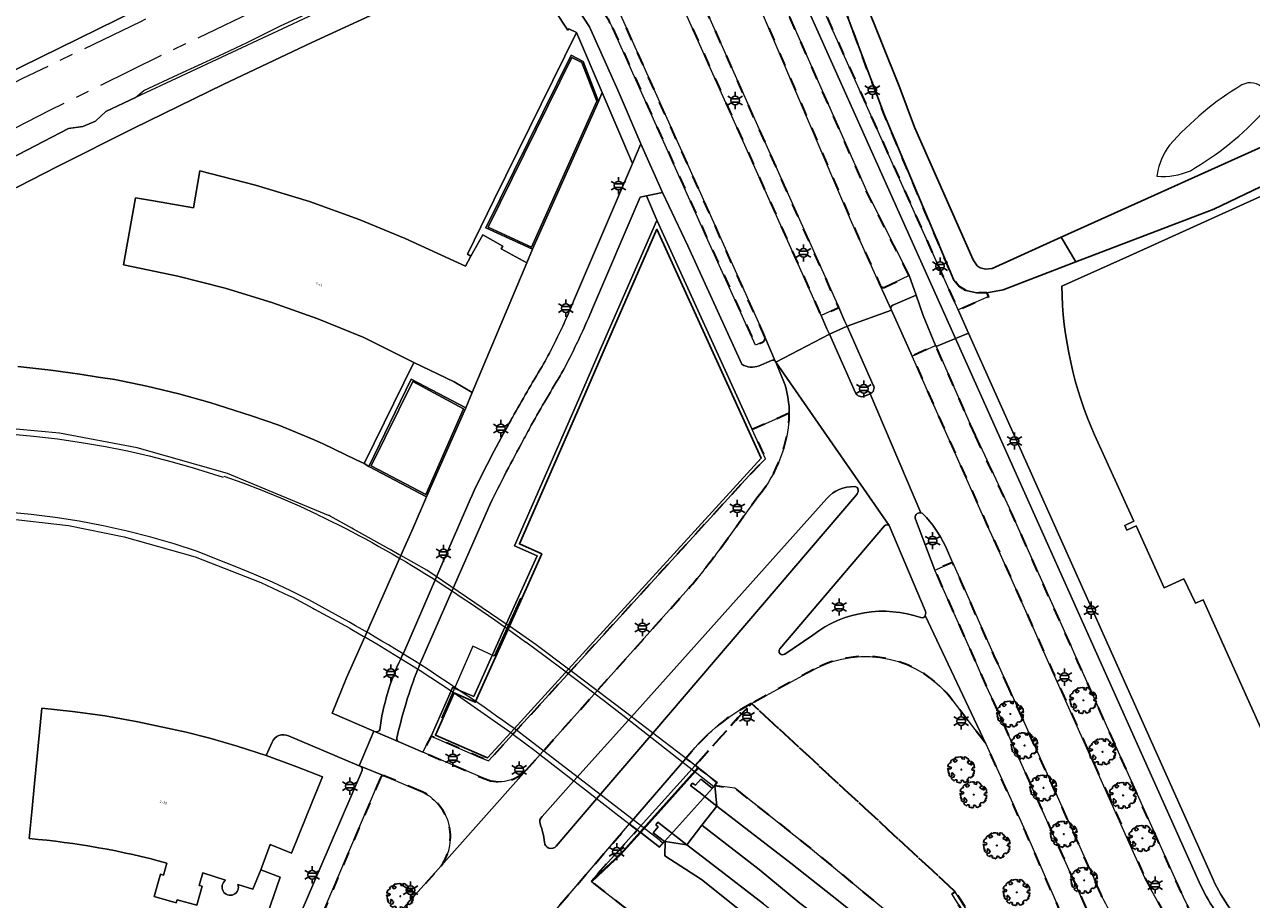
# Model space of a CAD drawing. Extents: x 105780 to 185197, y 477999 to 525027.
# Tile 279 of 562: x 108200 to 108381, y 478490 to 478619. Entities that reach past the tile are written whole.
import ezdxf
from ezdxf.enums import TextEntityAlignment as Align

# ---------------------------------------------------------------- set-up
doc = ezdxf.new("R2010")
doc.units = 0
doc.linetypes.add('AM-AS', pattern=[16, 10, -2, 2, -2])
doc.linetypes.add('XX-HIDDEN', pattern=[4, 2, -2])
for name, color, linetype, lineweight in [('B-GV-GR-BOOM-S', 252, 'Continuous', 25), ('B-GV-GR-GRAS_GAZON-G', 252, 'Continuous', 13), ('B-GV-GR-MATERIAALGRENS-G', 252, 'XX-HIDDEN', 35), ('B-RO-IE-MEUBILAIR_WEGMEUBILAIR-S', 252, 'Continuous', 25), ('B-RO-IE-TERREINAFSCHEIDING_KUNSTMATIG_HEKWERK-G', 252, 'IE-TERREINAFSCHEIDING-KUNSTMATIG', 18), ('B-RO-IE-TERREINAFSCHEIDING_KUNSTMATIG_SCHUTTING-G', 252, 'IE-TERREINAFSCHEIDING-KUNSTMATIG-DICHT', 18), ('B-WE-AM-AS_SPOOR-G', 252, 'AM-AS', 18), ('B-WE-GK-KADEMUUR-G', 252, 'Continuous', 18), ('B-WE-GW-WATERGANG_SLOOT_INSTEEK-G', 252, 'Continuous', 30), ('B-WE-KW-KUNSTWERK_STEIGER-GV', 252, 'Continuous', 18), ('B-XX-KG-KADASTRAAL_BEBOUWING-G', 252, 'Continuous', 20), ('B1-WE-GW-TALUD_KRUIN-G', 252, 'Continuous', 25), ('B1-WE-KW-KUNSTWERK_DEK-BRUG', 252, 'Continuous', 18), ('B1-WE-KW-KUNSTWERK_PERRON-GV', 252, 'Continuous', 18), ('B1-WE-OG-BEBOUWING-T18', 7, 'Continuous', 18), ('B1-WE-OG-TERREIN_ERF-GV', 252, 'Continuous', 18), ('B1-WE-OG-WEG-GV', 7, 'Continuous', 18), ('B1-WE-VH-VERHARDING_ASFALT-GV', 252, 'Continuous', 18), ('B1-WE-VH-VERHARDING_BETON-GV', 252, 'Continuous', 18), ('B1-WE-VH-VERHARDING_BETONSTRAATSTEEN-GV', 252, 'Continuous', 18), ('B1-WE-VH-VERHARDING_HALFVERHARDING-GV', 252, 'Continuous', 18), ('B1-WE-VH-VERHARDING_PUIN-GV', 252, 'Continuous', 18), ('B1-WE-VH-VERHARDING_TEGEL-GV', 252, 'Continuous', 18)]:
    doc.layers.add(name, color=color, linetype=linetype, lineweight=lineweight)
doc.styles.add('NLCS-ISO', font='NLCS-ISO.ttf')
doc.styles.add('NLCS-ISO-M200-T18', font='NLCS-ISO.ttf', dxfattribs={"height": 0.36})
doc.linetypes.add('IE-TERREINAFSCHEIDING-KUNSTMATIG', pattern='A,4,[82,NLCS.SHX,S=0.75,R=90,X=0,Y=0],4,-2', length=10)
doc.linetypes.add('IE-TERREINAFSCHEIDING-KUNSTMATIG-DICHT', pattern='A,8,-1,[82,NLCS.SHX,S=0.75,R=90,X=0,Y=0],-1', length=10)

# ---------------------------------------------------------------- blocks, each defined once
blk = doc.blocks.new('B-SIE-WEG_LICHTMAST-SO')
at = {"ltscale": 0.1}
for p, q in [((-1.1, 0.63), (-2.19, 1.27)), ((0, 1.27), (0, 2.53)), ((1.1, 0.63), (2.19, 1.27)), ((-1.1, -0.63), (-2.19, -1.27)), ((0, -1.27), (0, -2.53)), ((1.1, -0.63), (2.19, -1.27))]:
    blk.add_line(p, q, dxfattribs=at)
at = {"flags": 128}
for points in [[(-1.16, 0.5), (1.16, 0.5)], [(-1.16, -0.5), (1.16, -0.5)]]:
    blk.add_lwpolyline(points, dxfattribs=at)
at = {"ltscale": 0.1}
blk.add_circle((0, 0), 1.27, dxfattribs=at)
at = {"style": 'NLCS-ISO'}
blk.add_attdef('TYPE', text='', height=1.8, dxfattribs=at).set_placement((0, 2.53), align=Align.BOTTOM_CENTER)
blk = doc.blocks.new('B-SGR-BOOM_06')
at = {"linetype": 'Continuous', "flags": 128}
blk.add_lwpolyline([(1.08, 1.41), (1.01, 1.58), (0.88, 1.63), (0.78, 1.81), (0.51, 1.88), (0.34, 1.81), (0.44, 1.71), (0.43, 1.52), (0.09, 1.59), (0.14, 1.73), (0.07, 1.88), (-0.06, 1.84), (-0.19, 1.88), (-0.46, 1.86), (-0.6, 1.79), (-0.78, 1.83), (-1.02, 1.64), (-0.85, 1.56), (-0.8, 1.46), (-0.63, 1.37), (-0.8, 1.16), (-1.02, 1.11), (-1.17, 1.24), (-1.05, 1.29), (-1.15, 1.54), (-1.45, 1.37), (-1.6, 1.21), (-1.52, 1.14), (-1.6, 1.01), (-1.77, 0.94), (-1.89, 0.82), (-2, 0.49), (-1.55, 0.37), (-1.48, 0.22), (-1.6, 0.12), (-1.8, 0.12), (-1.84, 0.22), (-2.04, 0.15), (-1.9, -0.07), (-1.97, -0.15), (-1.89, -0.22), (-1.95, -0.4), (-1.81, -0.47), (-1.89, -0.62), (-1.77, -0.64), (-1.72, -0.68), (-1.85, -0.84), (-1.57, -1.07), (-1.47, -0.97), (-1.38, -0.79), (-1.45, -0.7), (-1.37, -0.47), (-1.25, -0.54), (-1.12, -0.7), (-1, -0.8), (-1.12, -1.12), (-1.37, -1.17), (-1.47, -1.36), (-1.33, -1.51), (-1.13, -1.56), (-1.11, -1.61), (-1.08, -1.66), (-0.93, -1.49), (-0.73, -1.49), (-0.63, -1.56), (-0.68, -1.71), (-0.68, -1.84), (-0.46, -1.89), (-0.24, -1.88), (-0.19, -1.98), (-0.09, -1.86), (0.04, -1.79), (-0.02, -1.6), (0.11, -1.56), (0.31, -1.61), (0.34, -1.84), (0.46, -1.83), (0.58, -1.89), (0.83, -1.69), (0.95, -1.74), (0.93, -1.66), (1.06, -1.59), (0.96, -1.49), (0.85, -1.46), (1.03, -1.29), (1.05, -1.19), (1.26, -1.14), (1.42, -1.22), (1.51, -1.12), (1.51, -1.05), (1.65, -1.05), (1.65, -0.95), (1.78, -0.91), (1.78, -0.82), (1.63, -0.82), (1.82, -0.64), (1.7, -0.57), (1.85, -0.62), (1.9, -0.5), (1.82, -0.37), (1.93, -0.18), (1.87, -0.1), (1.7, -0.1), (1.5, 0.03), (1.63, 0.12), (1.75, 0.34), (1.82, 0.24), (1.95, 0.29), (1.87, 0.57), (1.88, 0.75), (1.8, 0.79), (1.67, 1.06), (1.53, 1.21), (1.35, 1.04), (1.47, 0.97), (1.57, 0.72), (1.41, 0.69), (1.33, 0.85), (1.2, 0.82), (1.06, 0.92), (0.9, 1.01), (0.98, 1.07), (0.93, 1.17), (1.01, 1.27), (1.15, 1.22), (1.26, 1.29)], close=True, dxfattribs=at)
blk.add_circle((0, 0), 0.06)
at = {"style": 'NLCS-ISO'}
blk.add_attdef('SOORT', text='', height=0.3, dxfattribs=at).set_placement((0, -0.36), align=Align.TOP_CENTER)

msp = doc.modelspace()

# ---------------------------------------------------------------- linework, layer by layer
at = {"layer": 'B-GV-GR-GRAS_GAZON-G', "flags": 128}
for points in [[(108263.803, 478630.805), (108216.581, 478608.706), (108212.221, 478606.665), (108210.703, 478605.209), (108208.836, 478604.465), (108206.732, 478604.152), (108162.176, 478581.034)], [(108191.774, 478591.756), (108204.995, 478598.503), (108216.375, 478604.189), (108229.554, 478610.622), (108242.619, 478616.845), (108265.947, 478627.604)]]:
    msp.add_lwpolyline(points, dxfattribs=at)
at = {"layer": 'B-GV-GR-MATERIAALGRENS-G', "flags": 128}
for points in [[(108303.461, 478647.595), (108300.75, 478646.331), (108303.126, 478640.955), (108307.3, 478625.567), (108322.338, 478590.37), (108323.997, 478586.661), (108326.558, 478580.992)], [(108327.23, 478580.714), (108330.82, 478582.458), (108324.72, 478594.491), (108310.66, 478626.398), (108310.037, 478627.792), (108306.366, 478641.148), (108303.461, 478647.595)], [(108309.523, 478573.375), (108308.579, 478575.514), (108287.116, 478623.409), (108285.073, 478633.532)], [(108287.051, 478619.005), (108300.888, 478588.19), (108308.162, 478572.17), (108309.298, 478572.681)], [(108340.614, 478558.82), (108339.868, 478560.529), (108334.83, 478571.975), (108334.748, 478572.114), (108331.28, 478570.525), (108336.389, 478558.965), (108337.166, 478557.228), (108342.28, 478545.799), (108343.038, 478544.104), (108349.535, 478529.583), (108351.091, 478526.105), (108352.114, 478523.819), (108365.659, 478493.567)], [(108313.141, 478562.109), (108307.652, 478559.723), (108309.617, 478555.405), (108307.149, 478552.864), (108280.876, 478524.103), (108272.341, 478514.76), (108268.72, 478510.796), (108267.141, 478511.476), (108260.267, 478514.434), (108259.036, 478512.107), (108265.469, 478509.327), (108268.23, 478508.133)], [(108386.89, 478473.579), (108378.873, 478480.901), (108377.162, 478482.463), (108375.692, 478484.021), (108374.375, 478485.639), (108373.754, 478486.477), (108372.573, 478488.297), (108371.491, 478490.274), (108355.767, 478525.436), (108354.751, 478527.708), (108351.456, 478535.075), (108346.711, 478545.686), (108345.928, 478547.44), (108340.614, 478558.82)], [(108302.919, 478542.116), (108308.515, 478549.806)], [(108345.605, 478521.435), (108344.782, 478523.28), (108343.404, 478526.291), (108338.511, 478537.279), (108337.633, 478539.25), (108337.26, 478540.088), (108334.651, 478538.974), (108335.002, 478538.066), (108340.76, 478525.161), (108342.118, 478522.089), (108342.977, 478520.207), (108357.851, 478487.094)], [(108274.313, 478509.469), (108276.335, 478511.728), (108284.772, 478521.154), (108298.272, 478536.237)], [(108316.742, 478524.308), (108307.576, 478519.275), (108337.643, 478491.494), (108343.17, 478482.734), (108373.175, 478456.115), (108374.534, 478457.659), (108376.386, 478459.758), (108378.406, 478462.077), (108362.995, 478475.96), (108360.028, 478478.597)], [(108359.143, 478491.19), (108345.605, 478521.435)], [(108305.602, 478517.187), (108307.576, 478519.275)], [(108353.381, 478488.051), (108347.995, 478500.388), (108342.174, 478513.335), (108337.31, 478519.645)], [(108298.735, 478512.172), (108297.876, 478511.172), (108299.235, 478510.12), (108305.602, 478517.187)], [(108252.801, 478508.305), (108240.639, 478479.899)], [(108258.662, 478506.348), (108253.425, 478508.551), (108253.297, 478508.605)], [(108289.031, 478489.012), (108283.997, 478492.951), (108283.862, 478493.057), (108283.866, 478493.061), (108290.692, 478500.616), (108289.563, 478501.49), (108278.765, 478488.914)], [(108237.237, 478474.489), (108233.478, 478470.313), (108236.721, 478467.425), (108261.74, 478495.306)]]:
    msp.add_lwpolyline(points, dxfattribs=at)
for points in [[(108293.743, 478637.571), (108291.848, 478641.85), (108291.724, 478642.127), (108289.066, 478640.889), (108289.224, 478640.537), (108290.58, 478637.405), (108317.841, 478576.529), (108320.44, 478577.714)], [(108320.226, 478637.138), (108318.857, 478640.236), (108312.662, 478637.072), (108314.641, 478629.627), (108338.051, 478577.369), (108342.584, 478579.37), (108342.287, 478579.91), (108340.805, 478579.892), (108339.242, 478580.225), (108338.164, 478580.898), (108337.439, 478581.782), (108336.317, 478584.445), (108332.114, 478594.422), (108327.191, 478606.107), (108325.178, 478611.497), (108319.866, 478625.717), (108319.419, 478627.556), (108319.34, 478628.856), (108319.318, 478629.213), (108319.513, 478630.387), (108320.144, 478631.552), (108321.929, 478633.187)], [(108299.235, 478510.12), (108299.622, 478509.82), (108299.657, 478509.792), (108299.728, 478509.736), (108300.091, 478509.456), (108302.479, 478507.603), (108302.127, 478507.154), (108305.093, 478506.766), (108307.949, 478504.507), (108313.818, 478499.865), (108315.445, 478498.578), (108332.708, 478484.281), (108345.326, 478473.612), (108353.723, 478466.04), (108371.102, 478450.956), (108372.777, 478449.482), (108392.752, 478431.852), (108432.177, 478396.738), (108432.252, 478396.672), (108449.343, 478381.87), (108463.723, 478370.04), (108481.381, 478354.433), (108432.124, 478403.598), (108426.304, 478408.066), (108342.758, 478482.205), (108337.114, 478491.2), (108337.643, 478491.494), (108307.576, 478519.275), (108305.602, 478517.187)]]:
    msp.add_lwpolyline(points, close=True, dxfattribs=at)
for points in [[(108285.582, 478621.475, -0.0464885), (108287.051, 478619.005)], [(108326.558, 478580.992, 0.3687349), (108327.23, 478580.714)], [(108309.298, 478572.681, 0.3558743), (108309.523, 478573.375)], [(108308.515, 478549.806, 0.1667735), (108313.141, 478562.109)], [(108298.272, 478536.237, 0.0154019), (108302.919, 478542.116)], [(108337.31, 478519.645, 0.3739342), (108316.742, 478524.308)], [(108307.576, 478519.275, 0.1022215), (108298.735, 478512.172)], [(108268.23, 478508.133, 0.3139729), (108274.313, 478509.469)], [(108253.297, 478508.605, 0.4070997), (108252.801, 478508.305)], [(108261.74, 478495.306, 0.4760211), (108258.662, 478506.348)], [(108365.659, 478493.567, 0.0213043), (108369.589, 478486.519)], [(108363.979, 478484.232, -0.10548), (108359.143, 478491.19)]]:
    msp.add_lwpolyline(points, format="xyb", dxfattribs=at)
at = {"layer": 'B-RO-IE-TERREINAFSCHEIDING_KUNSTMATIG_HEKWERK-G', "flags": 128}
for points in [[(108109.641, 478533.82), (108112.716, 478535.714), (108115.816, 478537.569), (108118.939, 478539.383), (108122.086, 478541.157), (108125.255, 478542.89), (108128.439, 478544.536), (108131.659, 478546.112), (108134.913, 478547.616), (108138.2, 478549.048), (108141.517, 478550.406), (108144.871, 478551.693), (108148.262, 478552.882), (108151.685, 478553.971), (108155.14, 478554.96), (108158.621, 478555.847), (108162.128, 478556.629), (108165.655, 478557.318), (108169.198, 478557.915), (108172.756, 478558.419), (108176.326, 478558.829), (108179.93, 478559.126), (108183.541, 478559.318), (108187.155, 478559.404), (108190.771, 478559.383), (108194.385, 478559.257), (108197.963, 478559.057), (108201.534, 478558.75), (108205.093, 478558.336), (108208.639, 478557.816), (108212.168, 478557.19), (108215.401, 478556.554), (108218.615, 478555.828), (108221.807, 478555.01), (108224.974, 478554.103), (108228.115, 478553.106), (108229.553, 478552.664)], [(108243.532, 478547.145), (108240.822, 478548.399), (108238.083, 478549.589), (108235.316, 478550.715), (108232.524, 478551.775), (108229.708, 478552.769)], [(108225.755, 478541.735), (108222.324, 478542.842), (108218.86, 478543.841), (108215.366, 478544.731), (108211.847, 478545.511), (108208.304, 478546.18), (108204.749, 478546.738), (108201.179, 478547.187), (108197.596, 478547.526), (108194.005, 478547.754), (108190.408, 478547.872), (108188.594, 478547.866), (108186.78, 478547.841), (108184.967, 478547.796), (108183.154, 478547.732), (108181.342, 478547.649), (108177.744, 478547.37), (108174.156, 478546.979), (108170.582, 478546.476), (108167.026, 478545.862), (108163.49, 478545.137), (108159.986, 478544.307), (108156.509, 478543.372), (108153.062, 478542.33), (108149.649, 478541.184), (108146.272, 478539.935), (108143.03, 478538.562), (108139.809, 478537.139), (108136.609, 478535.669), (108133.432, 478534.15), (108130.279, 478532.583), (108127.275, 478531.03), (108124.291, 478529.439), (108121.327, 478527.81), (108118.384, 478526.143), (108115.463, 478524.439), (108109.072, 478520.413), (108066.378, 478492.109), (108067.282, 478491.247), (108066.68, 478490.851)], [(108242.198, 478534.563), (108239.528, 478535.899), (108236.826, 478537.17), (108234.094, 478538.376), (108231.334, 478539.515), (108228.547, 478540.587), (108225.755, 478541.735)], [(108273.434, 478534.825), (108271.729, 478531.045)], [(108271.729, 478531.045), (108269.579, 478526.281), (108266.43, 478527.726), (108263.472, 478520.953)], [(108288.558, 478517.493), (108285.715, 478519.698), (108282.859, 478521.886), (108279.991, 478524.058), (108277.11, 478526.213), (108274.216, 478528.351)], [(108263.472, 478520.953), (108261.79, 478517.103)], [(108302.009, 478506.991), (108288.558, 478517.493)], [(108294.128, 478499), (108272.665, 478515.473)], [(108294.054, 478499), (108294.458, 478498.687)]]:
    msp.add_lwpolyline(points, dxfattribs=at)
for points in [[(108243.532, 478547.145, -0.0270681), (108259.345, 478538.465)], [(108259.345, 478538.465, -0.0176435), (108274.216, 478528.351)], [(108257.786, 478525.596, 0.0150983), (108242.198, 478534.563)], [(108272.665, 478515.473, 0.012561), (108257.786, 478525.596)]]:
    msp.add_lwpolyline(points, format="xyb", dxfattribs=at)
at = {"layer": 'B-RO-IE-TERREINAFSCHEIDING_KUNSTMATIG_SCHUTTING-G', "flags": 128}
for points in [[(108284.984, 478608.153), (108282.716, 478614.057), (108280.943, 478614.969), (108268.349, 478589.509), (108275.22, 478586.325)], [(108275.094, 478586.648), (108268.674, 478589.608), (108281.049, 478614.636), (108282.517, 478613.877), (108284.71, 478608.186)], [(108265.386, 478562.908), (108257.32, 478567.147), (108251.065, 478554.269), (108259.585, 478549.789)], [(108257.546, 478566.781), (108265.046, 478562.774), (108259.463, 478550.139), (108251.418, 478554.373)], [(108283.866, 478493.061), (108283.862, 478493.057), (108283.997, 478492.951), (108288.265, 478496.976), (108291.16, 478500.175), (108291.214, 478500.235), (108299.728, 478509.736), (108299.657, 478509.792), (108299.621, 478509.819), (108291.053, 478500.27), (108288.168, 478497.059)], [(108337.643, 478491.494), (108337.114, 478491.2), (108342.758, 478482.205), (108426.304, 478408.066), (108432.124, 478403.598), (108432.536, 478404.127), (108429.353, 478406.591), (108425.591, 478409.502), (108407.353, 478425.721), (108373.175, 478456.115), (108343.17, 478482.734)]]:
    msp.add_lwpolyline(points, close=True, dxfattribs=at)
at = {"layer": 'B-WE-AM-AS_SPOOR-G', "flags": 128}
for points in [[(108261.424, 478640.834), (108259.659, 478640.053), (108247.299, 478634.35), (108240.264, 478630.96), (108232.631, 478627.481), (108217.326, 478619.906), (108199.838, 478611.479), (108173.071, 478597.694), (108150.597, 478585.632), (108132.901, 478575.806), (108117.16, 478566.915), (108086.603, 478548.851), (108053.594, 478528.494), (108034.949, 478516.637)], [(108263.813, 478635.353), (108262.468, 478634.749), (108239.566, 478624.056), (108220.439, 478614.951), (108203.891, 478606.782), (108184.564, 478596.9), (108172.045, 478590.327), (108145.49, 478575.97), (108130.282, 478567.46), (108109.485, 478555.465), (108099.756, 478549.683), (108080.205, 478537.897), (108070.184, 478531.674), (108042.438, 478514.183), (108039.489, 478512.268)]]:
    msp.add_lwpolyline(points, dxfattribs=at)
at = {"layer": 'B-WE-GK-KADEMUUR-G', "flags": 128}
for points in [[(108307.652, 478559.723), (108293.634, 478590.527), (108293.509, 478590.457), (108285.363, 478571.806), (108281.994, 478564.092), (108272.579, 478542.538), (108275.899, 478541.079), (108271.353, 478530.977), (108266.542, 478520.29), (108263.429, 478521.658), (108263.205, 478521.146), (108260.267, 478514.434), (108267.141, 478511.476), (108268.72, 478510.796), (108272.341, 478514.76), (108280.876, 478524.103), (108307.149, 478552.864), (108309.617, 478555.405)], [(108285.818, 478571.476), (108293.599, 478589.276), (108308.981, 478555.493), (108280.544, 478524.354), (108272.005, 478515.003), (108268.602, 478511.276), (108260.923, 478514.587), (108263.662, 478520.846), (108266.768, 478519.471), (108271.803, 478530.67), (108276.596, 478541.36), (108273.294, 478542.825), (108282.445, 478563.761)]]:
    msp.add_lwpolyline(points, close=True, dxfattribs=at)
at = {"layer": 'B-WE-GW-WATERGANG_SLOOT_INSTEEK-G', "flags": 128}
for points in [[(108381.935, 478653.202), (108354.406, 478641.659), (108333.793, 478632.446), (108328.796, 478630.213), (108326.51, 478629.12), (108325.098, 478628.142), (108323.99, 478627.072), (108323.489, 478625.861), (108323.515, 478624.858), (108324.144, 478623.452), (108329.444, 478610.154), (108331.608, 478604.363), (108340.284, 478584.772), (108340.879, 478583.89), (108341.309, 478583.577), (108342.134, 478583.389), (108343.094, 478583.459), (108346.258, 478584.928), (108353.301, 478588.101), (108388.255, 478603.843)], [(108319.866, 478625.717), (108325.178, 478611.497), (108327.191, 478606.107), (108332.114, 478594.422), (108336.317, 478584.445), (108337.439, 478581.782), (108338.164, 478580.898), (108339.242, 478580.225), (108340.805, 478579.892), (108342.287, 478579.91), (108344.735, 478580.346), (108355.464, 478584.455), (108353.301, 478588.101), (108346.258, 478584.928), (108343.094, 478583.459), (108342.134, 478583.389), (108341.309, 478583.577), (108340.879, 478583.89), (108340.284, 478584.772), (108331.608, 478604.363), (108329.444, 478610.154), (108324.144, 478623.452)]]:
    msp.add_lwpolyline(points, dxfattribs=at)
for points in [[(108469.292, 478637.202), (108474.673, 478640.715), (108473.43, 478641.825), (108472.823, 478641.967), (108471.996, 478642.025), (108444.757, 478629.692), (108415.146, 478616.225), (108388.255, 478603.843), (108353.301, 478588.101), (108355.464, 478584.455), (108375.845, 478592.261), (108427.533, 478616.975), (108468.157, 478637.047)], [(108285.818, 478571.476), (108282.445, 478563.761), (108273.294, 478542.825), (108276.596, 478541.36), (108271.803, 478530.67), (108266.768, 478519.471), (108263.662, 478520.846), (108260.923, 478514.587), (108268.602, 478511.276), (108272.005, 478515.003), (108280.544, 478524.354), (108308.981, 478555.493), (108293.599, 478589.276)]]:
    msp.add_lwpolyline(points, close=True, dxfattribs=at)
at = {"layer": 'B-WE-KW-KUNSTWERK_STEIGER-GV'}
for points in [[(108379.979, 478610.58, 0.079012), (108369.278, 478601.665)], [(108383.238, 478606.734, 0.8161846), (108379.979, 478610.58)], [(108372.376, 478597.92, 0.0780653), (108383.238, 478606.734)], [(108369.278, 478601.665, 0.1230651), (108367.445, 478597.365)], [(108367.396, 478597.1, 0.1216937), (108372.376, 478597.92)]]:
    msp.add_lwpolyline(points, format="xyb", dxfattribs=at)
at = {"layer": 'B-WE-KW-KUNSTWERK_STEIGER-GV', "flags": 128}
msp.add_lwpolyline([(108367.445, 478597.365), (108367.396, 478597.1)], dxfattribs=at)
at = {"layer": 'B-XX-KG-KADASTRAAL_BEBOUWING-G', "flags": 128}
for points in [[(108199.231, 478569.012), (108204.108, 478568.501), (108208.404, 478567.885), (108211.112, 478567.458), (108213.53, 478567.11), (108218.256, 478566.137), (108223.003, 478564.961), (108227.578, 478563.697), (108233.713, 478561.73), (108237.758, 478560.372), (108242.993, 478558.183), (108243.948, 478557.758), (108244.237, 478557.629), (108249.171, 478555.248), (108250.345, 478554.681), (108257.688, 478569.584), (108250.324, 478573.305), (108243.525, 478576.064), (108236.752, 478578.484), (108229.839, 478580.573), (108222.86, 478582.366), (108214.83, 478584.021), (108216.605, 478593.926), (108219.278, 478593.469), (108225.16, 478592.462), (108226.091, 478597.898), (108234.34, 478595.777), (108242.32, 478593.348), (108249.62, 478590.716), (108256.397, 478587.925), (108265.313, 478583.819), (108266.141, 478585.304), (108265.613, 478585.618), (108269.586, 478593.671), (108281.732, 478618.295), (108280.566, 478618.87), (108280.456, 478618.646), (108272.547, 478630.614)], [(108265.947, 478627.604), (108242.619, 478616.845), (108229.554, 478610.622), (108216.375, 478604.189), (108204.995, 478598.503), (108191.774, 478591.756)], [(108429.296, 478615.055), (108426.686, 478613.881), (108412.825, 478607.641), (108393.403, 478598.898), (108382.278, 478593.89), (108363.357, 478585.373), (108353.362, 478580.874)], [(108358.222, 478558.931), (108364.016, 478546.188), (108362.666, 478545.568), (108362.982, 478544.856), (108364.341, 478545.497), (108368.47, 478536.356), (108371.414, 478537.686), (108373.11, 478534.063), (108374.249, 478534.592), (108393.578, 478491.532), (108397.219, 478493.169), (108398.427, 478489.983), (108423.945, 478518.508), (108422.382, 478521.868), (108427.148, 478524.054), (108418.839, 478542.387), (108438.29, 478551.216), (108440.661, 478545.995), (108448.398, 478549.392), (108449.502, 478547.093), (108454.37, 478552.562), (108452.99, 478555.618), (108454.943, 478557.794), (108429.296, 478615.055)], [(108242.759, 478504.883), (108244.214, 478508.456), (108240.418, 478509.925), (108235.912, 478511.606), (108231.593, 478512.974), (108227.591, 478514.147), (108224.097, 478515.035), (108216.931, 478516.584), (108212.13, 478517.441), (108207.295, 478518.101), (108202.774, 478518.585), (108201.69, 478507.456), (108201.296, 478503.264), (108200.927, 478499.332)], [(108231.727, 478492.576), (108233.943, 478491.849), (108235.1, 478494.706), (108236.5, 478498.458), (108239.63, 478497.193), (108242.759, 478504.883)], [(108221.208, 478495.732), (108220.757, 478493.931), (108220.296, 478494.064), (108219.353, 478490.803), (108222.632, 478489.835), (108222.766, 478490.314), (108225.643, 478489.494), (108226.442, 478492.294), (108225.98, 478492.426), (108226.57, 478494.268), (108229.903, 478493.174)]]:
    msp.add_lwpolyline(points, dxfattribs=at)
msp.add_lwpolyline([(108266.334, 478565.167), (108274.368, 478584.299), (108270.582, 478586.367), (108270.829, 478586.801), (108267.889, 478588.44), (108266.141, 478585.304), (108265.313, 478583.819), (108256.397, 478587.925), (108249.62, 478590.716), (108242.32, 478593.348), (108234.34, 478595.777), (108226.091, 478597.898), (108225.16, 478592.462), (108219.278, 478593.469), (108216.605, 478593.926), (108214.83, 478584.021), (108222.86, 478582.366), (108229.839, 478580.573), (108236.752, 478578.484), (108243.525, 478576.064), (108250.324, 478573.305), (108257.688, 478569.584), (108263.635, 478566.748)], close=True, dxfattribs=at)
for points in [[(108353.362, 478580.874, 0.1001704), (108358.222, 478558.931)], [(108200.927, 478499.332, -0.0451689), (108221.208, 478495.732)], [(108229.903, 478493.174, 2.0197689), (108231.727, 478492.576)]]:
    msp.add_lwpolyline(points, format="xyb", dxfattribs=at)
at = {"layer": 'B1-WE-GW-TALUD_KRUIN-G', "flags": 128}
msp.add_lwpolyline([(108490.035, 478321.355), (108470.67, 478341.986), (108404.057, 478403.222), (108372.825, 478431.037), (108348.039, 478453.304), (108345.612, 478455.172), (108343.234, 478457.101), (108340.905, 478459.09), (108338.629, 478461.139), (108336.406, 478463.245), (108329.28, 478469.401), (108322.092, 478475.484), (108314.842, 478481.493), (108307.531, 478487.428), (108300.159, 478493.287), (108294.76, 478496.804), (108294.811, 478498.925)], dxfattribs=at)
at = {"layer": 'B1-WE-KW-KUNSTWERK_DEK-BRUG', "flags": 128}
msp.add_lwpolyline([(108197.194, 478546.628), (108206.692, 478545.534), (108214.918, 478543.885), (108225.392, 478540.9), (108235.117, 478537.127), (108239.284, 478535.184), (108239.529, 478535.069), (108239.776, 478534.954), (108242.769, 478533.338), (108243.024, 478533.201), (108248.261, 478530.373), (108248.468, 478530.261), (108248.545, 478530.22), (108250.228, 478529.237), (108250.442, 478529.112), (108252.239, 478528.062), (108258.63, 478524.135), (108263.205, 478521.146), (108263.662, 478520.846), (108272.005, 478515.003), (108272.205, 478514.863), (108272.341, 478514.76), (108275.768, 478512.167), (108276.304, 478511.752), (108281.302, 478507.884), (108282.604, 478506.876), (108287.978, 478502.717), (108290.692, 478500.616), (108293.933, 478498.108), (108294.717, 478498.891), (108301.779, 478506.757), (108302.449, 478507.509), (108300.42, 478509.227), (108299.213, 478510.15), (108296.501, 478512.222), (108291.086, 478516.359), (108289.771, 478517.364), (108288.94, 478517.999), (108284.742, 478521.177), (108280.876, 478524.103), (108280.544, 478524.354), (108275.786, 478527.955), (108271.803, 478530.67), (108271.353, 478530.977), (108259.62, 478538.975), (108255.772, 478541.117), (108255.554, 478541.238), (108254.217, 478541.982), (108254.016, 478542.094), (108248.802, 478544.997), (108248.557, 478545.133), (108245.355, 478546.915), (108245.192, 478547.006), (108245.122, 478547.035), (108236.364, 478550.678), (108230.199, 478553.243), (108216.846, 478556.989), (108205.361, 478559.168), (108195.755, 478560.069)], dxfattribs=at)
at = {"layer": 'B1-WE-KW-KUNSTWERK_PERRON-GV', "flags": 128}
msp.add_lwpolyline([(108048.075, 478526.944), (108080.532, 478547.167), (108108.988, 478564.088), (108134.011, 478578.414), (108168.403, 478597.065), (108199.725, 478613.247), (108219.575, 478622.997)], dxfattribs=at)
at = {"layer": 'B1-WE-OG-TERREIN_ERF-GV', "flags": 128}
for points in [[(108499.434, 478608.488), (108501.282, 478610.542), (108499.619, 478612.13), (108473.1, 478635.653), (108471.462, 478636.684), (108470.25, 478637.141), (108469.292, 478637.202), (108468.157, 478637.047), (108427.533, 478616.975), (108375.845, 478592.261), (108355.464, 478584.455), (108344.735, 478580.346), (108342.287, 478579.91), (108342.584, 478579.37), (108338.051, 478577.369), (108339.592, 478573.928), (108375.714, 478493.292)], [(108353.362, 478580.874), (108363.357, 478585.373), (108382.278, 478593.89), (108393.403, 478598.898), (108412.825, 478607.641), (108426.686, 478613.881), (108429.296, 478615.055)], [(108239.216, 478514.48), (108249.645, 478510.071), (108251.791, 478515.212), (108245.636, 478517.853), (108247.757, 478523.064), (108250.442, 478529.112), (108255.772, 478541.117), (108257.579, 478545.186), (108259.585, 478549.789), (108251.065, 478554.269), (108250.345, 478554.681), (108249.171, 478555.248), (108244.237, 478557.629), (108243.948, 478557.758), (108242.993, 478558.183), (108237.758, 478560.372), (108233.713, 478561.73), (108227.578, 478563.697), (108223.003, 478564.961), (108218.256, 478566.137), (108213.53, 478567.11), (108211.112, 478567.458), (108208.404, 478567.885), (108204.108, 478568.501), (108199.231, 478569.012)], [(108393.578, 478491.532), (108374.249, 478534.592), (108373.11, 478534.063), (108371.414, 478537.686), (108368.47, 478536.356), (108364.341, 478545.497), (108362.982, 478544.856), (108362.666, 478545.568), (108364.016, 478546.188), (108358.222, 478558.931)], [(108200.927, 478499.332), (108201.296, 478503.264), (108201.69, 478507.456), (108202.774, 478518.585), (108207.295, 478518.101), (108212.13, 478517.441), (108216.931, 478516.584), (108224.097, 478515.035), (108227.591, 478514.147), (108231.593, 478512.974), (108235.912, 478511.606)], [(108235.912, 478511.606), (108236.777, 478513.547)], [(108229.903, 478493.174), (108226.57, 478494.268), (108225.98, 478492.426), (108226.442, 478492.294), (108225.643, 478489.494), (108222.766, 478490.314), (108222.632, 478489.835), (108219.353, 478490.803), (108220.296, 478494.064), (108220.757, 478493.931), (108221.208, 478495.732)], [(108234.198, 478482.678), (108237.971, 478493.643), (108235.1, 478494.706), (108233.943, 478491.849), (108231.727, 478492.576)]]:
    msp.add_lwpolyline(points, dxfattribs=at)
for points in [[(108275.22, 478586.325), (108268.349, 478589.509), (108280.943, 478614.969), (108282.716, 478614.057), (108284.984, 478608.153), (108285.519, 478609.459), (108281.732, 478618.295), (108269.586, 478593.671), (108265.613, 478585.618), (108266.141, 478585.304), (108267.889, 478588.44), (108270.829, 478586.801), (108270.582, 478586.367), (108274.368, 478584.299)], [(108275.094, 478586.648), (108284.71, 478608.186), (108282.517, 478613.877), (108281.049, 478614.636), (108268.674, 478589.608)], [(108263.635, 478566.748), (108257.688, 478569.584), (108250.345, 478554.681), (108251.065, 478554.269), (108257.32, 478567.147), (108265.386, 478562.908), (108266.334, 478565.167)], [(108257.546, 478566.781), (108251.418, 478554.373), (108259.463, 478550.139), (108265.046, 478562.774)]]:
    msp.add_lwpolyline(points, close=True, dxfattribs=at)
at = {"layer": 'B1-WE-OG-TERREIN_ERF-GV'}
for points in [[(108358.222, 478558.931, -0.1001704), (108353.362, 478580.874)], [(108236.777, 478513.547, -0.4482564), (108239.216, 478514.48)], [(108221.208, 478495.732, 0.0451689), (108200.927, 478499.332)], [(108231.727, 478492.576, -2.0197689), (108229.903, 478493.174)], [(108375.714, 478493.292, 0.0968823), (108381.557, 478485.19)]]:
    msp.add_lwpolyline(points, format="xyb", dxfattribs=at)
at = {"layer": 'B1-WE-OG-WEG-GV', "flags": 128}
for points in [[(108291.214, 478500.235), (108293.999, 478498.074), (108294.719, 478498.891), (108293.037, 478500.201), (108293.788, 478501.078), (108293.412, 478501.386), (108293.748, 478501.781), (108297.996, 478498.437), (108300.237, 478501.301), (108302.446, 478504.124), (108299.769, 478506.224), (108299.654, 478506.314), (108298.566, 478507.167), (108298.864, 478507.507), (108299.272, 478507.206), (108300.082, 478508.094), (108301.764, 478506.785), (108302.127, 478507.154), (108302.479, 478507.603), (108300.091, 478509.456), (108299.728, 478509.736)], [(108302.127, 478507.154), (108301.764, 478506.785), (108300.082, 478508.094), (108299.272, 478507.206), (108298.864, 478507.507), (108298.566, 478507.167), (108299.654, 478506.314), (108299.769, 478506.224), (108302.446, 478504.124)], [(108294.719, 478498.891), (108294.811, 478498.925), (108297.996, 478498.437), (108293.748, 478501.781), (108293.412, 478501.386), (108293.788, 478501.078), (108293.037, 478500.201)]]:
    msp.add_lwpolyline(points, close=True, dxfattribs=at)
for points in [[(108392.752, 478431.852), (108372.777, 478449.482), (108371.102, 478450.956), (108353.723, 478466.04), (108345.326, 478473.612), (108332.708, 478484.281), (108315.445, 478498.578), (108313.818, 478499.865), (108307.949, 478504.507), (108305.093, 478506.766), (108302.127, 478507.154), (108302.446, 478504.124), (108313.364, 478495.702), (108319.468, 478490.907), (108325.526, 478486.053), (108331.538, 478481.142), (108337.502, 478476.174), (108343.418, 478471.148), (108378.061, 478440.355), (108452.609, 478373.702)], [(108307.531, 478487.428), (108300.159, 478493.287), (108294.76, 478496.804), (108294.811, 478498.925), (108294.719, 478498.891), (108293.999, 478498.074), (108291.214, 478500.235), (108291.16, 478500.175), (108288.265, 478496.976), (108283.997, 478492.951), (108289.031, 478489.012)], [(108309.316, 478489.711), (108301.812, 478495.51), (108297.996, 478498.437), (108294.811, 478498.925), (108294.76, 478496.804), (108300.159, 478493.287), (108307.531, 478487.428)]]:
    msp.add_lwpolyline(points, dxfattribs=at)
at = {"layer": 'B1-WE-VH-VERHARDING_ASFALT-GV', "flags": 128}
for points in [[(108307.3, 478625.567), (108303.126, 478640.955), (108300.75, 478646.331), (108291.724, 478642.127), (108291.848, 478641.85), (108293.743, 478637.571), (108320.44, 478577.714), (108321.31, 478575.762), (108321.669, 478574.959), (108328.209, 478577.336), (108328.157, 478577.453), (108326.558, 478580.992), (108323.997, 478586.661), (108322.338, 478590.37)], [(108290.58, 478637.405), (108289.224, 478640.537), (108289.066, 478640.889), (108283.037, 478638.08), (108283.247, 478637.612), (108284.183, 478635.435), (108285.073, 478633.532), (108287.116, 478623.409), (108308.579, 478575.514), (108309.523, 478573.375), (108311.07, 478569.818), (108311.145, 478569.646), (108319.072, 478573.775), (108318.705, 478574.6), (108317.841, 478576.529)]]:
    msp.add_lwpolyline(points, close=True, dxfattribs=at)
for points in [[(108352.114, 478523.819), (108351.091, 478526.105), (108349.535, 478529.583), (108343.038, 478544.104), (108342.28, 478545.799), (108337.166, 478557.228), (108336.389, 478558.965), (108331.28, 478570.525), (108328.209, 478577.336), (108321.669, 478574.959), (108325.545, 478566.283)], [(108322.927, 478565.121), (108319.072, 478573.775), (108311.145, 478569.646), (108327.891, 478545.548), (108333.196, 478533.025)], [(108327.891, 478545.548), (108311.145, 478569.646), (108312.514, 478566.246)], [(108332.553, 478547.411), (108325.077, 478564.976), (108324.25, 478564.631)], [(108325.077, 478564.976), (108332.553, 478547.411)], [(108276.637, 478502.588), (108281.346, 478507.85), (108289.825, 478517.323), (108318.665, 478549.545)], [(108323.065, 478550.075), (108292.992, 478514.903), (108284.725, 478505.235), (108278.732, 478498.225)], [(108308.515, 478549.806), (108302.919, 478542.116)], [(108311.764, 478527.321), (108327.22, 478545.475)], [(108357.851, 478487.094), (108342.977, 478520.207), (108342.118, 478522.089), (108340.76, 478525.161), (108335.002, 478538.066), (108334.651, 478538.974), (108331.759, 478546.461)], [(108336.182, 478542.508), (108337.26, 478540.088), (108337.633, 478539.25), (108338.511, 478537.279), (108343.404, 478526.291), (108344.782, 478523.28), (108345.605, 478521.435), (108359.143, 478491.19)], [(108298.272, 478536.237), (108284.772, 478521.154), (108276.335, 478511.728), (108274.313, 478509.469), (108261.74, 478495.306), (108236.721, 478467.425), (108231.771, 478461.908)], [(108337.31, 478519.645), (108342.174, 478513.335), (108333.218, 478532.259)], [(108333.218, 478532.259), (108342.174, 478513.335), (108347.995, 478500.388), (108353.381, 478488.051)], [(108316.606, 478529.384), (108312.469, 478526.577)], [(108307.576, 478519.275), (108316.742, 478524.308)], [(108365.659, 478493.567), (108352.114, 478523.819)], [(108268.23, 478508.133), (108265.469, 478509.327), (108259.036, 478512.107), (108255.382, 478513.673), (108252.031, 478515.109), (108251.791, 478515.212), (108249.645, 478510.071), (108249.913, 478509.963), (108253.297, 478508.605), (108253.425, 478508.551), (108258.662, 478506.348)], [(108289.563, 478501.49), (108297.876, 478511.172), (108298.735, 478512.172)], [(108261.74, 478495.306), (108274.313, 478509.469)], [(108278.765, 478488.914), (108289.563, 478501.49)]]:
    msp.add_lwpolyline(points, dxfattribs=at)
at = {"layer": 'B1-WE-VH-VERHARDING_ASFALT-GV'}
for points in [[(108312.514, 478566.246, -0.0717907), (108313.141, 478562.109)], [(108324.25, 478564.631, -0.3913248), (108322.927, 478565.121)], [(108325.545, 478566.283, -0.4363317), (108325.077, 478564.976)], [(108313.141, 478562.109, -0.1667735), (108308.515, 478549.806)], [(108318.665, 478549.545, -0.2135493), (108322.762, 478551.302)], [(108322.762, 478551.302, -0.4043084), (108323.303, 478550.782)], [(108323.303, 478550.782, -0.1810086), (108323.065, 478550.075)], [(108331.759, 478546.461, -0.5865319), (108332.553, 478547.411)], [(108332.553, 478547.411, -0.1378095), (108332.894, 478547.244)], [(108332.894, 478547.244, -0.0855262), (108336.182, 478542.508)], [(108327.22, 478545.475, -0.4338974), (108327.891, 478545.548)], [(108302.919, 478542.116, -0.0154019), (108298.272, 478536.237)], [(108332.573, 478531.945, 0.2520767), (108316.606, 478529.384)], [(108333.196, 478533.025, -0.2088551), (108333.218, 478532.259)], [(108333.218, 478532.259, -0.403361), (108332.573, 478531.945)], [(108312.469, 478526.577, -0.9282413), (108311.764, 478527.321)], [(108316.742, 478524.308, -0.3739342), (108337.31, 478519.645)], [(108298.735, 478512.172, -0.1022215), (108307.576, 478519.275)], [(108274.313, 478509.469, -0.3139729), (108268.23, 478508.133)], [(108258.662, 478506.348, -0.4760211), (108261.74, 478495.306)], [(108276.362, 478501.502, -0.3173815), (108276.637, 478502.588)], [(108276.977, 478498.822, 0.0638677), (108276.362, 478501.502)], [(108278.732, 478498.225, -0.6980562), (108276.977, 478498.822)], [(108369.589, 478486.519, -0.0213043), (108365.659, 478493.567)], [(108359.143, 478491.19, 0.10548), (108363.979, 478484.232)]]:
    msp.add_lwpolyline(points, format="xyb", dxfattribs=at)
at = {"layer": 'B1-WE-VH-VERHARDING_BETON-GV', "flags": 128}
msp.add_lwpolyline([(108197.194, 478546.628), (108206.692, 478545.534), (108214.918, 478543.885), (108225.392, 478540.9), (108235.117, 478537.127), (108239.284, 478535.184), (108239.529, 478535.069), (108239.776, 478534.954), (108242.769, 478533.338), (108243.024, 478533.201), (108248.261, 478530.373), (108248.468, 478530.261), (108248.545, 478530.22), (108250.228, 478529.237), (108250.442, 478529.112), (108252.239, 478528.062), (108258.63, 478524.135), (108263.205, 478521.146), (108263.662, 478520.846), (108272.005, 478515.003), (108272.205, 478514.863), (108272.341, 478514.76), (108275.768, 478512.167), (108276.304, 478511.752), (108281.302, 478507.884), (108282.604, 478506.876), (108287.978, 478502.717), (108290.692, 478500.616), (108293.933, 478498.108), (108294.717, 478498.891), (108301.779, 478506.757), (108302.449, 478507.509), (108300.42, 478509.227), (108299.213, 478510.15), (108296.501, 478512.222), (108291.086, 478516.359), (108289.771, 478517.364), (108288.94, 478517.999), (108284.742, 478521.177), (108280.876, 478524.103), (108280.544, 478524.354), (108275.786, 478527.955), (108271.803, 478530.67), (108271.353, 478530.977), (108259.62, 478538.975), (108255.772, 478541.117), (108255.554, 478541.238), (108254.217, 478541.982), (108254.016, 478542.094), (108248.802, 478544.997), (108248.557, 478545.133), (108245.355, 478546.915), (108245.192, 478547.006), (108245.122, 478547.035), (108236.364, 478550.678), (108230.199, 478553.243), (108216.846, 478556.989), (108205.361, 478559.168), (108195.755, 478560.069)], dxfattribs=at)
for points in [[(108302.446, 478504.124), (108300.237, 478501.301), (108308.67, 478494.788), (108314.705, 478489.813), (108320.92, 478485.123), (108324.491, 478482.241), (108329.444, 478478.187), (108333.342, 478474.961), (108337.316, 478471.612), (108343.442, 478466.34), (108349.219, 478461.24), (108358.658, 478452.858), (108375.654, 478437.662), (108378.061, 478440.355), (108343.418, 478471.148), (108337.502, 478476.174), (108331.538, 478481.142), (108325.526, 478486.053), (108319.468, 478490.907), (108313.364, 478495.702)], [(108300.237, 478501.301), (108297.996, 478498.437), (108301.812, 478495.51), (108309.316, 478489.711), (108316.757, 478483.831), (108324.134, 478477.871), (108331.446, 478471.832), (108338.693, 478465.715), (108349.968, 478455.797), (108373.249, 478434.972), (108375.654, 478437.662), (108358.658, 478452.858), (108349.219, 478461.24), (108343.442, 478466.34), (108337.316, 478471.612), (108333.342, 478474.961), (108329.444, 478478.187), (108324.491, 478482.241), (108320.92, 478485.123), (108314.705, 478489.813), (108308.67, 478494.788)]]:
    msp.add_lwpolyline(points, close=True, dxfattribs=at)
at = {"layer": 'B1-WE-VH-VERHARDING_BETONSTRAATSTEEN-GV', "flags": 128}
for points in [[(108332.927, 478576.552), (108331.849, 478579.566), (108328.422, 478578.061)], [(108328.157, 478577.453), (108328.209, 478577.336), (108331.28, 478570.525), (108334.748, 478572.114), (108332.927, 478576.552)], [(108321.669, 478574.959), (108319.072, 478573.775), (108322.927, 478565.121)], [(108325.545, 478566.283), (108321.669, 478574.959)], [(108324.25, 478564.631), (108325.077, 478564.976)], [(108318.665, 478549.545), (108289.825, 478517.323), (108281.346, 478507.85), (108276.637, 478502.588)], [(108284.725, 478505.235), (108292.992, 478514.903), (108323.065, 478550.075)], [(108327.22, 478545.475), (108311.764, 478527.321)], [(108333.196, 478533.025), (108327.891, 478545.548)], [(108331.759, 478546.461), (108334.651, 478538.974), (108337.26, 478540.088), (108336.182, 478542.508)], [(108312.469, 478526.577), (108316.606, 478529.384)], [(108249.913, 478509.963), (108249.645, 478510.071), (108239.216, 478514.48)], [(108236.777, 478513.547), (108235.912, 478511.606), (108240.418, 478509.925), (108244.214, 478508.456), (108242.759, 478504.883), (108239.63, 478497.193), (108236.5, 478498.458), (108235.1, 478494.706), (108237.971, 478493.643), (108234.198, 478482.678), (108230.411, 478483.928), (108229.062, 478480.189), (108227.378, 478480.787), (108226.625, 478478.561), (108226.337, 478477.561), (108224.091, 478470.354), (108223.624, 478470.49), (108222.407, 478466.318), (108213.368, 478467.964), (108213.285, 478467.511), (108213.054, 478465.676)], [(108237.716, 478480.701), (108250.057, 478509.401)], [(108278.732, 478498.225), (108284.725, 478505.235)]]:
    msp.add_lwpolyline(points, dxfattribs=at)
at = {"layer": 'B1-WE-VH-VERHARDING_BETONSTRAATSTEEN-GV'}
for points in [[(108328.422, 478578.061, 0.3700252), (108328.157, 478577.453)], [(108322.927, 478565.121, 0.3913248), (108324.25, 478564.631)], [(108325.077, 478564.976, 0.4363317), (108325.545, 478566.283)], [(108322.762, 478551.302, 0.2135493), (108318.665, 478549.545)], [(108323.303, 478550.782, 0.4043084), (108322.762, 478551.302)], [(108323.065, 478550.075, 0.1810086), (108323.303, 478550.782)], [(108332.553, 478547.411, 0.5865319), (108331.759, 478546.461)], [(108332.894, 478547.244, 0.1378095), (108332.553, 478547.411)], [(108336.182, 478542.508, 0.0855262), (108332.894, 478547.244)], [(108327.891, 478545.548, 0.4338974), (108327.22, 478545.475)], [(108316.606, 478529.384, -0.2520767), (108332.573, 478531.945)], [(108333.218, 478532.259, 0.2088551), (108333.196, 478533.025)], [(108332.573, 478531.945, 0.403361), (108333.218, 478532.259)], [(108311.764, 478527.321, 0.9282413), (108312.469, 478526.577)], [(108239.216, 478514.48, 0.4482564), (108236.777, 478513.547)], [(108250.057, 478509.401, 0.2491651), (108249.913, 478509.963)], [(108276.637, 478502.588, 0.3173815), (108276.362, 478501.502)], [(108276.362, 478501.502, -0.0638677), (108276.977, 478498.822)], [(108276.977, 478498.822, 0.6980562), (108278.732, 478498.225)]]:
    msp.add_lwpolyline(points, format="xyb", dxfattribs=at)
at = {"layer": 'B1-WE-VH-VERHARDING_HALFVERHARDING-GV', "flags": 128}
for points in [[(108219.575, 478622.997), (108199.725, 478613.247), (108168.403, 478597.065), (108134.011, 478578.414), (108108.988, 478564.088), (108080.532, 478547.167), (108048.075, 478526.944)], [(108162.176, 478581.034), (108206.732, 478604.152), (108208.836, 478604.465), (108210.703, 478605.209), (108212.221, 478606.665), (108216.581, 478608.706), (108217.811, 478609.753), (108222.902, 478612.127), (108228.922, 478614.866), (108233.068, 478616.832), (108238.011, 478619.315), (108244.219, 478622.132)]]:
    msp.add_lwpolyline(points, dxfattribs=at)
at = {"layer": 'B1-WE-VH-VERHARDING_PUIN-GV', "flags": 128}
for points in [[(108289.563, 478501.49), (108290.692, 478500.616), (108299.235, 478510.12), (108297.876, 478511.172)], [(108283.866, 478493.061), (108288.168, 478497.059), (108291.053, 478500.27), (108299.621, 478509.819), (108299.657, 478509.792), (108299.622, 478509.82), (108299.235, 478510.12), (108290.692, 478500.616)]]:
    msp.add_lwpolyline(points, close=True, dxfattribs=at)
at = {"layer": 'B1-WE-VH-VERHARDING_TEGEL-GV', "flags": 128}
for points in [[(108312.691, 478628.937), (108309.104, 478642.108), (108306.088, 478648.818), (108303.461, 478647.595), (108306.366, 478641.148), (108310.037, 478627.792), (108310.66, 478626.398), (108324.72, 478594.491), (108330.82, 478582.458), (108331.849, 478579.566), (108332.927, 478576.552), (108334.748, 478572.114), (108334.83, 478571.975), (108337.693, 478573.15)], [(108308.315, 478649.856), (108306.088, 478648.818), (108309.104, 478642.108), (108312.691, 478628.937), (108337.693, 478573.15), (108339.592, 478573.928), (108338.051, 478577.369), (108314.641, 478629.627), (108312.662, 478637.072), (108311.791, 478640.346), (108310.608, 478644.796)], [(108275.4, 478631.777), (108274.369, 478634.042), (108271.894, 478632.889), (108272.303, 478631.991), (108272.547, 478630.614), (108280.456, 478618.646), (108280.566, 478618.87), (108281.732, 478618.295), (108285.519, 478609.459), (108290.002, 478599.002), (108291.231, 478601.875), (108288.017, 478609.373), (108283.619, 478619.134)], [(108321.31, 478575.762), (108320.44, 478577.714), (108317.841, 478576.529), (108318.705, 478574.6), (108319.072, 478573.775), (108321.669, 478574.959)]]:
    msp.add_lwpolyline(points, close=True, dxfattribs=at)
for points in [[(108277.828, 478632.999), (108277.1, 478634.68), (108276.865, 478635.205), (108274.369, 478634.042), (108275.4, 478631.777), (108283.619, 478619.134), (108288.017, 478609.373), (108291.231, 478601.875), (108294.406, 478594.68), (108298.163, 478586.852), (108306.155, 478569.348)], [(108309.298, 478572.681), (108308.162, 478572.17), (108300.888, 478588.19), (108287.051, 478619.005)], [(108290.002, 478599.002), (108285.519, 478609.459), (108284.984, 478608.153), (108275.22, 478586.325), (108274.368, 478584.299), (108266.334, 478565.167), (108265.386, 478562.908), (108259.585, 478549.789), (108257.579, 478545.186), (108255.772, 478541.117), (108250.442, 478529.112), (108247.757, 478523.064), (108245.636, 478517.853), (108251.791, 478515.212), (108252.031, 478515.109)], [(108284.079, 478577.568), (108291.134, 478593.994), (108292.064, 478594.189), (108294.406, 478594.68), (108291.231, 478601.875), (108290.002, 478599.002), (108281.29, 478578.643)], [(108281.29, 478578.643), (108290.002, 478599.002)], [(108293.634, 478590.527), (108292.064, 478594.189), (108291.134, 478593.994), (108284.079, 478577.568)], [(108306.155, 478569.348), (108298.163, 478586.852), (108294.406, 478594.68), (108292.064, 478594.189), (108293.634, 478590.527), (108307.652, 478559.723), (108313.141, 478562.109)], [(108255.382, 478513.673), (108259.036, 478512.107), (108260.267, 478514.434), (108263.205, 478521.146), (108263.429, 478521.658), (108266.542, 478520.29), (108271.353, 478530.977), (108275.899, 478541.079), (108272.579, 478542.538), (108281.994, 478564.092), (108285.363, 478571.806), (108293.509, 478590.457), (108293.634, 478590.527)], [(108330.82, 478582.458), (108327.23, 478580.714)], [(108328.422, 478578.061), (108331.849, 478579.566), (108330.82, 478582.458)], [(108326.558, 478580.992), (108328.157, 478577.453)], [(108311.07, 478569.818), (108309.523, 478573.375)], [(108337.693, 478573.15), (108334.83, 478571.975), (108339.868, 478560.529), (108340.614, 478558.82), (108345.928, 478547.44), (108346.711, 478545.686), (108351.456, 478535.075), (108354.751, 478527.708), (108355.767, 478525.436), (108371.491, 478490.274), (108372.573, 478488.297), (108373.754, 478486.477), (108374.375, 478485.639), (108375.692, 478484.021), (108377.162, 478482.463), (108378.873, 478480.901), (108386.89, 478473.579)], [(108339.592, 478573.928), (108337.693, 478573.15), (108373.862, 478492.444)], [(108373.862, 478492.444), (108337.693, 478573.15)], [(108375.714, 478493.292), (108339.592, 478573.928)], [(108310.53, 478569.92), (108308.667, 478569.14)], [(108308.667, 478569.14), (108310.53, 478569.92)], [(108312.514, 478566.246), (108311.145, 478569.646), (108311.07, 478569.818)], [(108266.008, 478549.394), (108261.069, 478537.987), (108256.232, 478526.818)], [(108256.232, 478526.818), (108261.069, 478537.987), (108266.008, 478549.394)], [(108258.782, 478525.531), (108263.523, 478536.315), (108268.927, 478548.607)], [(108268.927, 478548.607), (108263.523, 478536.315), (108258.782, 478525.531)], [(108252.031, 478515.109), (108255.382, 478513.673)], [(108250.057, 478509.401), (108237.716, 478480.701)], [(108253.297, 478508.605), (108249.913, 478509.963)], [(108240.639, 478479.899), (108252.801, 478508.305)]]:
    msp.add_lwpolyline(points, dxfattribs=at)
at = {"layer": 'B1-WE-VH-VERHARDING_TEGEL-GV'}
for points in [[(108287.051, 478619.005, 0.0464885), (108285.582, 478621.475)], [(108327.23, 478580.714, -0.3687349), (108326.558, 478580.992)], [(108281.29, 478578.643, -0.0097618), (108279.882, 478575.398)], [(108279.882, 478575.398, 0.0097618), (108281.29, 478578.643)], [(108328.157, 478577.453, -0.3700252), (108328.422, 478578.061)], [(108282.417, 478573.801, 0.0096662), (108284.079, 478577.568)], [(108284.079, 478577.568, -0.0096662), (108282.417, 478573.801)], [(108279.882, 478575.398, -0.0198908), (108276.647, 478569.022)], [(108276.647, 478569.022, 0.0198908), (108279.882, 478575.398)], [(108279.324, 478567.648, 0.0157803), (108282.417, 478573.801)], [(108282.417, 478573.801, -0.0157803), (108279.324, 478567.648)], [(108309.523, 478573.375, -0.3558743), (108309.298, 478572.681)], [(108276.647, 478569.022, 0.0097357), (108272.266, 478561.503)], [(108272.266, 478561.503, -0.0097357), (108276.647, 478569.022)], [(108308.667, 478569.14, -0.2523723), (108306.155, 478569.348)], [(108306.155, 478569.348, 0.2523723), (108308.667, 478569.14)], [(108311.07, 478569.818, 0.3890016), (108310.53, 478569.92)], [(108310.53, 478569.92, -0.3890016), (108311.07, 478569.818)], [(108274.777, 478559.845, -0.0132547), (108279.324, 478567.648)], [(108279.324, 478567.648, 0.0132547), (108274.777, 478559.845)], [(108313.141, 478562.109, 0.0717907), (108312.514, 478566.246)], [(108272.266, 478561.503, 0.002932), (108271.242, 478559.645)], [(108271.242, 478559.645, -0.002932), (108272.266, 478561.503)], [(108271.242, 478559.645, 0.020477), (108266.008, 478549.394)], [(108266.008, 478549.394, -0.020477), (108271.242, 478559.645)], [(108273.901, 478558.226, -0.0026867), (108274.777, 478559.845)], [(108274.777, 478559.845, 0.0026867), (108273.901, 478558.226)], [(108268.927, 478548.607, -0.0121818), (108273.901, 478558.226)], [(108273.901, 478558.226, 0.0121818), (108268.927, 478548.607)], [(108255.774, 478525.89, 0.077804), (108252.664, 478515.402)], [(108252.664, 478515.402, -0.077804), (108255.774, 478525.89)], [(108256.232, 478526.818, 0.0060545), (108255.774, 478525.89)], [(108255.774, 478525.89, -0.0060545), (108256.232, 478526.818)], [(108258.296, 478524.34, -0.0051998), (108258.782, 478525.531)], [(108258.782, 478525.531, 0.0051998), (108258.296, 478524.34)], [(108255.215, 478514.2, -0.041521), (108258.296, 478524.34)], [(108258.296, 478524.34, 0.041521), (108255.215, 478514.2)], [(108252.664, 478515.402, -0.4240505), (108252.031, 478515.109)], [(108252.031, 478515.109, 0.4240505), (108252.664, 478515.402)], [(108255.382, 478513.673, -0.3467082), (108255.215, 478514.2)], [(108255.215, 478514.2, 0.3467082), (108255.382, 478513.673)], [(108249.913, 478509.963, -0.2491651), (108250.057, 478509.401)], [(108252.801, 478508.305, -0.4070997), (108253.297, 478508.605)], [(108381.557, 478485.19, -0.0968823), (108375.714, 478493.292)], [(108379.325, 478484.64, -0.0818018), (108373.862, 478492.444)], [(108373.862, 478492.444, 0.0818018), (108379.325, 478484.64)]]:
    msp.add_lwpolyline(points, format="xyb", dxfattribs=at)

# ---------------------------------------------------------------- block references
at = {"layer": 'B-GV-GR-BOOM-S', "linetype": 'Continuous', "lineweight": 0}
for p in [(108356.563, 478519.747), (108345.778, 478517.728), (108347.881, 478513.062), (108359.403, 478512.156), (108338.546, 478509.518), (108340.37, 478505.821), (108350.667, 478506.812), (108362.423, 478505.712), (108353.675, 478499.997), (108343.792, 478498.316), (108365.283, 478499.378), (108356.695, 478493.174), (108255.702, 478490.82), (108346.728, 478491.407)]:
    msp.add_blockref('B-SGR-BOOM_06', p, dxfattribs=at)
at = {"layer": 'B-RO-IE-MEUBILAIR_WEGMEUBILAIR-S', "xscale": 0.5, "yscale": 0.5, "zscale": 0.5}
for p in [(108325.404, 478609.795), (108305.149, 478608.273), (108287.91, 478595.713), (108315.247, 478585.78), (108335.393, 478583.823), (108280.155, 478577.637), (108324.153, 478565.71), (108270.55, 478559.86), (108346.381, 478558.017), (108305.463, 478548.086), (108334.307, 478543.306), (108262.079, 478541.427), (108320.497, 478533.522), (108357.703, 478533.044), (108291.444, 478530.487), (108254.324, 478523.769), (108353.784, 478523.168), (108306.895, 478517.296), (108338.527, 478516.685), (108263.451, 478511.182), (108273.243, 478509.471), (108248.265, 478507.075), (108287.656, 478497.394), (108242.694, 478493.991), (108257.202, 478491.712), (108367.172, 478492.474)]:
    msp.add_blockref('B-SIE-WEG_LICHTMAST-SO', p, dxfattribs=at)

# ---------------------------------------------------------------- texts
at = {"layer": 'B1-WE-OG-BEBOUWING-T18', "style": 'NLCS-ISO-M200-T18'}
for s, rotation, p in [('1-41', 333.2, (108243.701, 478581.133)), ('2-28', 346, (108220.719, 478504.671))]:
    msp.add_text(s, height=0.36, rotation=rotation, dxfattribs=at).set_placement(p, align=Align.MIDDLE)

doc.saveas('drawing.dxf')
